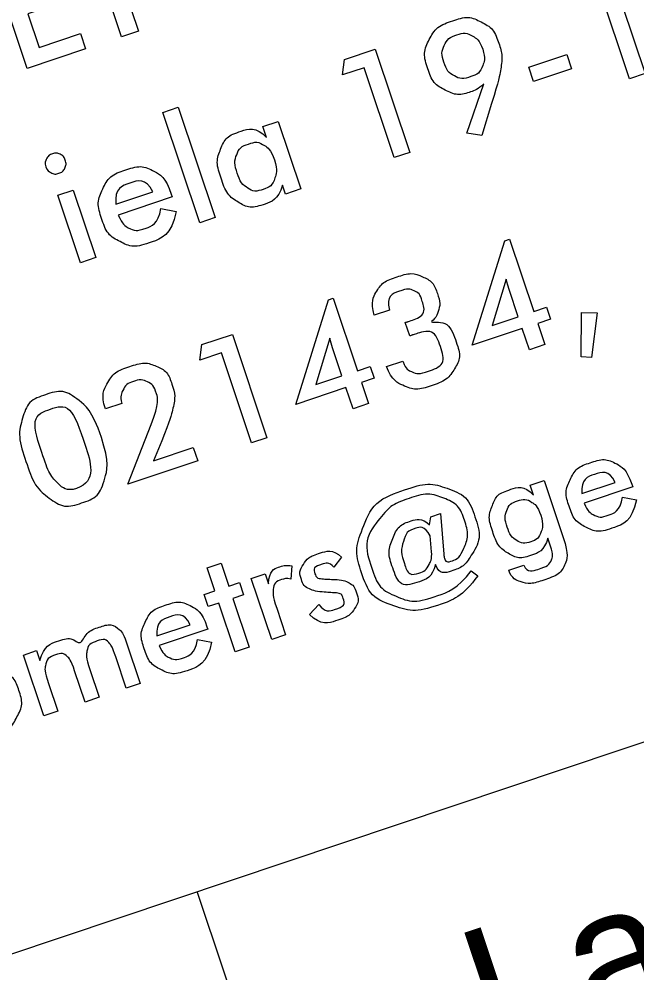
# Model space of a CAD drawing. Extents: x 469981 to 472086, y 246785 to 247785.
# Drawn here: x 470566.47 to 470571, y 246955.39 to 246962.37 of the extents above; entities that cross this region are included whole.
import ezdxf

# ---------------------------------------------------------------- set-up
doc = ezdxf.new("R2010")
doc.units = 0
doc.layers.add('RAMI_PLAN_####_TKST_#', color=7, linetype='Continuous')

msp = doc.modelspace()

# ---------------------------------------------------------------- linework, layer by layer
at = {"layer": 'RAMI_PLAN_####_TKST_#'}
for points in [[(470567.1245, 246962.9458), (470567.3454, 246962.2869), (470567.2215, 246962.2454), (470567.0006, 246962.9043), (470566.7979, 246962.8363), (470566.7626, 246962.9415), (470567.2918, 246963.1189), (470567.3271, 246963.0137), (470567.1245, 246962.9458)], [(470566.5306, 246962.0138), (470566.2745, 246962.7779), (470566.7009, 246962.9208), (470566.7361, 246962.8156), (470566.4337, 246962.7143), (470566.4981, 246962.5221), (470566.8005, 246962.6235), (470566.837, 246962.5146), (470566.5346, 246962.4133), (470566.6172, 246962.1667), (470566.9197, 246962.2681), (470566.957, 246962.1567), (470566.5306, 246962.0138)], [(470570.9434, 246961.9382), (470570.7228, 246962.5965), (470570.5644, 246962.5435), (470570.5795, 246962.6578), (470570.8031, 246962.7327), (470571.0567, 246961.9762), (470570.9434, 246961.9382)], [(470569.2188, 246961.3601), (470568.9981, 246962.0184), (470568.8398, 246961.9654), (470568.8549, 246962.0797), (470569.0784, 246962.1546), (470569.332, 246961.3981), (470569.2188, 246961.3601)], [(470570.204, 246962.0217), (470570.4831, 246962.1153), (470570.5182, 246962.0108), (470570.2391, 246961.9172), (470570.204, 246962.0217)], [(470569.9323, 246961.7558), (470569.861, 246961.5218), (470569.751, 246961.5384), (470569.8743, 246961.8997)], [(470567.7939, 246960.8825), (470567.5227, 246961.6916), (470567.6359, 246961.7296), (470567.9071, 246960.9204), (470567.7939, 246960.8825)], [(470568.2828, 246961.5067), (470568.2556, 246961.5879), (470568.3689, 246961.6258), (470568.5348, 246961.1308)], [(470560.6633, 246953.6004), (470584.3671, 246961.5459)], [(470568.5348, 246961.1308), (470568.4215, 246961.0929), (470568.4, 246961.1571)], [(470566.9197, 246960.5894), (470566.7537, 246961.0844), (470566.867, 246961.1224), (470567.0329, 246960.6274), (470566.9197, 246960.5894)], [(470567.1792, 246961.0182), (470567.45, 246961.109)], [(470567.5932, 246961.0721), (470567.1977, 246960.9395)], [(470567.586, 246961.0934), (470567.5932, 246961.0721)], [(470567.5093, 246960.9879), (470567.6226, 246960.9666)], [(470570.2087, 246959.9531), (470570.1566, 246960.1083), (470569.7905, 246959.9856), (470570.0283, 246960.7509), (470570.0633, 246960.7627), (470570.2409, 246960.2326), (470570.3341, 246960.2639), (470570.3631, 246960.1775), (470570.2699, 246960.1463), (470570.3219, 246959.9911), (470570.2087, 246959.9531)], [(470570.0391, 246960.4704), (470569.9364, 246960.1306), (470570.1277, 246960.1947), (470570.061, 246960.3936)], [(470568.917, 246959.5202), (470568.865, 246959.6754), (470568.4989, 246959.5526), (470568.7367, 246960.318), (470568.7717, 246960.3297), (470568.9493, 246959.7997), (470569.0425, 246959.8309), (470569.0715, 246959.7446), (470568.9783, 246959.7133), (470569.0303, 246959.5581), (470568.917, 246959.5202)], [(470569.1844, 246960.2437), (470569.0721, 246960.2061)], [(470570.5917, 246960.2256), (470570.706, 246960.2221), (470570.6642, 246959.897), (470570.5881, 246959.9011), (470570.5917, 246960.2256)], [(470569.3321, 246960.054), (470569.2991, 246960.1522)], [(470568.1736, 246959.271), (470567.9529, 246959.9293), (470567.7946, 246959.8762), (470567.8097, 246959.9906), (470568.0333, 246960.0655), (470568.2869, 246959.3089), (470568.1736, 246959.271)], [(470568.7474, 246960.0375), (470568.6448, 246959.6976), (470568.8361, 246959.7617), (470568.7694, 246959.9606)], [(470569.1634, 246959.8297), (470569.2824, 246959.8696), (470569.2845, 246959.8633)], [(470567.2228, 246959.5601), (470567.1032, 246959.52)], [(470567.7462, 246959.2377), (470567.7794, 246959.1388), (470567.2681, 246958.9674), (470567.4392, 246959.4049)], [(470567.5156, 246959.2858), (470567.4563, 246959.1405), (470567.7462, 246959.2377)], [(470570.2393, 246958.8882), (470570.2149, 246958.9612), (470570.3168, 246958.9953), (470570.4568, 246958.5776)], [(470570.5933, 246958.9001), (470570.8369, 246958.9818)], [(470570.9594, 246958.9678), (470570.9659, 246958.9485)], [(470570.9659, 246958.9485), (470570.6099, 246958.8292)], [(470570.8903, 246958.8728), (470570.9923, 246958.8536)], [(470569.4774, 246958.6709), (470569.4864, 246958.7295), (470569.5587, 246958.7538), (470569.5814, 246958.4554)], [(470569.4923, 246958.4735), (470569.4822, 246958.5892)], [(470570.3645, 246958.5147), (470570.3448, 246958.5735)], [(470568.8316, 246958.4341), (470568.776, 246958.36)], [(470568.0539, 246957.7413), (470567.9344, 246958.0978), (470567.8567, 246958.0717), (470567.8269, 246958.1607), (470567.9046, 246958.1868), (470567.8482, 246958.3552), (470567.9501, 246958.3893), (470568.0065, 246958.2209), (470568.0848, 246958.2472), (470568.1146, 246958.1582), (470568.0364, 246958.132), (470568.1559, 246957.7755), (470568.0539, 246957.7413)], [(470568.4697, 246958.3707), (470568.462, 246958.272)], [(470569.5218, 246958.3791), (470569.5212, 246958.381)], [(470570.0581, 246958.3384), (470570.1678, 246958.3751)], [(470568.3579, 246958.0604), (470568.4234, 246957.8651), (470568.3215, 246957.831), (470568.1719, 246958.277), (470568.2739, 246958.3112), (470568.2979, 246958.2395)], [(470569.7831, 246958.334), (470569.8301, 246958.298)], [(470568.598, 246958.0134), (470568.6671, 246958.0879)], [(470567.481, 246957.8568), (470567.7247, 246957.9385)], [(470567.8472, 246957.9245), (470567.8536, 246957.9053)], [(470567.8536, 246957.9053), (470567.4977, 246957.786)], [(470567.2553, 246957.8138), (470567.3578, 246957.5079), (470567.2559, 246957.4738), (470567.1791, 246957.7027)], [(470567.7781, 246957.8296), (470567.8801, 246957.8104)], [(470566.7546, 246957.3058), (470566.6527, 246957.2716), (470566.5034, 246957.7171), (470566.5992, 246957.7492), (470566.6237, 246957.6762)], [(470566.9896, 246957.6104), (470567.0576, 246957.4073), (470566.9546, 246957.3728), (470566.8778, 246957.6017)], [(470566.6866, 246957.5089), (470566.7546, 246957.3058)], [(470569.3636, 246951.2433), (470567.7745, 246955.984)]]:
    msp.add_lwpolyline(points, dxfattribs=at)
for points, degree in [([(470569.8743, 246961.8997), (470569.8336, 246961.86), (470569.783, 246961.843), (470569.6813, 246961.8089), (470569.5916, 246961.8548), (470569.5018, 246961.9007), (470569.4653, 246962.0098), (470569.4258, 246962.1276), (470569.476, 246962.2245), (470569.5262, 246962.3214), (470569.6483, 246962.3624), (470569.7625, 246962.4007), (470569.8555, 246962.3537), (470569.9484, 246962.3068), (470569.9867, 246962.1925), (470570.0154, 246962.107), (470569.9961, 246961.9931), (470569.9849, 246961.9296), (470569.9323, 246961.7558)], 3), ([(470569.8668, 246962.1535), (470569.8438, 246962.2222), (470569.791, 246962.2515), (470569.7403, 246962.2797), (470569.6797, 246962.2594), (470569.6113, 246962.2365), (470569.5856, 246962.1824), (470569.5599, 246962.1283), (470569.5833, 246962.0584), (470569.6073, 246961.987), (470569.6594, 246961.9587), (470569.7116, 246961.9304), (470569.78, 246961.9534), (470569.8411, 246961.9738), (470569.8653, 246962.0298), (470569.8895, 246962.0857), (470569.8668, 246962.1535)], 3), ([(470568.4, 246961.1571), (470568.368, 246961.0519), (470568.2652, 246961.0175), (470568.1609, 246960.9825), (470568.0765, 246961.0335), (470567.9921, 246961.0845), (470567.9499, 246961.2103), (470567.91, 246961.3294), (470567.9475, 246961.4226), (470567.985, 246961.5159), (470568.0836, 246961.549), (470568.2087, 246961.5909), (470568.2828, 246961.5067)], 3), ([(470568.3415, 246961.3427), (470568.3156, 246961.42), (470568.2655, 246961.4506), (470568.2155, 246961.4811), (470568.1513, 246961.4596), (470568.087, 246961.4381), (470568.065, 246961.3816), (470568.043, 246961.3251), (470568.0692, 246961.2468), (470568.0956, 246961.168), (470568.1458, 246961.1372), (470568.1959, 246961.1063), (470568.2601, 246961.1279), (470568.3202, 246961.148), (470568.3433, 246961.2057), (470568.3672, 246961.266), (470568.3415, 246961.3427)], 3), ([(470566.6671, 246961.293), (470566.6575, 246961.3217), (470566.6716, 246961.3497), (470566.6858, 246961.3777), (470566.715, 246961.3875), (470566.7448, 246961.3975), (470566.7719, 246961.3842), (470566.799, 246961.3709), (470566.8092, 246961.3406), (470566.8193, 246961.3103), (470566.8059, 246961.2829), (470566.7924, 246961.2554), (470566.7627, 246961.2454), (470566.7334, 246961.2356), (470566.7052, 246961.2497), (470566.6769, 246961.2637), (470566.6671, 246961.293)], 3), ([(470567.6226, 246960.9666), (470567.5897, 246960.7911), (470567.4243, 246960.7356), (470567.3053, 246960.6957), (470567.2105, 246960.7447), (470567.1157, 246960.7936), (470567.0751, 246960.9148), (470567.0361, 246961.0312), (470567.0836, 246961.1304), (470567.131, 246961.2297), (470567.2458, 246961.2682), (470567.3654, 246961.3082), (470567.4551, 246961.2624), (470567.5448, 246961.2165), (470567.586, 246961.0934)], 3), ([(470567.45, 246961.109), (470567.4004, 246961.2135), (470567.2799, 246961.1731), (470567.1698, 246961.1362), (470567.1792, 246961.0182)], 3), ([(470567.1977, 246960.9395), (470567.2252, 246960.8712), (470567.2753, 246960.8446), (470567.3255, 246960.818), (470567.387, 246960.8387), (470567.4903, 246960.8733), (470567.5093, 246960.9879)], 3), ([(470569.0721, 246960.2061), (470569.0448, 246960.3048), (470569.0881, 246960.3775), (470569.1314, 246960.4503), (470569.2405, 246960.4869), (470569.346, 246960.5222), (470569.4255, 246960.4876), (470569.5051, 246960.4531), (470569.5362, 246960.3602), (470569.5598, 246960.2897), (470569.5405, 246960.233), (470569.5211, 246960.1763), (470569.462, 246960.146), (470569.6197, 246960.1693), (470569.6771, 246959.9981), (470569.7108, 246959.8974), (470569.6608, 246959.8144), (470569.6102, 246959.7295), (470569.4869, 246959.6882), (470569.3767, 246959.6513), (470569.2889, 246959.6895), (470569.2011, 246959.7278), (470569.1634, 246959.8297)], 3), ([(470570.061, 246960.3936), (470570.0503, 246960.4254), (470570.0391, 246960.4704)], 2), ([(470569.2991, 246960.1522), (470569.3028, 246960.1534), (470569.3104, 246960.156), (470569.318, 246960.1585), (470569.3216, 246960.1597), (470569.4585, 246960.2056), (470569.421, 246960.3178), (470569.4045, 246960.3668), (470569.3637, 246960.3853), (470569.323, 246960.4038), (470569.2707, 246960.3863), (470569.1532, 246960.3469), (470569.1844, 246960.2437)], 3), ([(470569.2845, 246959.8633), (470569.3022, 246959.8104), (470569.3488, 246959.7911), (470569.3954, 246959.7717), (470569.4571, 246959.7924), (470569.6023, 246959.8411), (470569.5571, 246959.9759), (470569.5109, 246960.1139), (470569.3556, 246960.0619), (470569.3519, 246960.0606), (470569.3441, 246960.058), (470569.3363, 246960.0554), (470569.3321, 246960.054)], 3), ([(470568.7694, 246959.9606), (470568.7587, 246959.9925), (470568.7474, 246960.0375)], 2), ([(470567.1032, 246959.52), (470567.0688, 246959.6227), (470567.1172, 246959.707), (470567.1656, 246959.7914), (470567.2821, 246959.8304), (470567.3928, 246959.8675), (470567.4758, 246959.8321), (470567.5589, 246959.7966), (470567.5918, 246959.6985), (470567.6192, 246959.6166), (470567.5955, 246959.5123), (470567.5789, 246959.4388), (470567.5156, 246959.2858)], 3), ([(470567.4392, 246959.4049), (470567.5003, 246959.5623), (470567.4742, 246959.64), (470567.4554, 246959.6963), (470567.4109, 246959.718), (470567.3665, 246959.7397), (470567.3075, 246959.7199), (470567.2553, 246959.7024), (470567.2322, 246959.6585), (470567.2092, 246959.6146), (470567.2228, 246959.5601)], 3), ([(470567.0735, 246959.3112), (470567.1349, 246959.128), (470567.0957, 246959.0008), (470567.0565, 246958.8736), (470566.9287, 246958.8307), (470566.7998, 246958.7875), (470566.6923, 246958.8667), (470566.5848, 246958.9459), (470566.5213, 246959.1353), (470566.4583, 246959.3232), (470566.4968, 246959.4517), (470566.5353, 246959.5801), (470566.6647, 246959.6235), (470566.7952, 246959.6672), (470566.9008, 246959.5876), (470567.0079, 246959.5069), (470567.0735, 246959.3112)], 3), ([(470566.8908, 246958.937), (470567.0439, 246958.9884), (470566.9465, 246959.2791), (470566.8497, 246959.5678), (470566.7012, 246959.5181), (470566.5481, 246959.4667), (470566.6455, 246959.1759), (470566.6926, 246959.0355), (470566.7561, 246958.9743), (470566.8197, 246958.9132), (470566.8908, 246958.937)], 3), ([(470570.9923, 246958.8536), (470570.9627, 246958.6956), (470570.8138, 246958.6457), (470570.7067, 246958.6098), (470570.6214, 246958.6539), (470570.5361, 246958.698), (470570.4996, 246958.807), (470570.4645, 246958.9117), (470570.5072, 246959.0011), (470570.5499, 246959.0904), (470570.6532, 246959.125), (470570.7608, 246959.1611), (470570.8416, 246959.1198), (470570.9223, 246959.0785), (470570.9594, 246958.9678)], 3), ([(470570.8369, 246958.9818), (470570.7924, 246959.0758), (470570.6839, 246959.0395), (470570.5848, 246959.0063), (470570.5933, 246958.9001)], 3), ([(470569.8301, 246958.298), (470569.7245, 246958.144), (470569.5493, 246958.0853), (470569.3689, 246958.0248), (470569.2225, 246958.075), (470569.0407, 246958.1373), (470568.9782, 246958.3237), (470568.9255, 246958.481), (470568.9823, 246958.6312), (470569.0649, 246958.8495), (470569.3068, 246958.9306), (470569.4699, 246958.9852), (470569.6018, 246958.9393), (470569.7579, 246958.8852), (470569.8101, 246958.7296), (470569.8632, 246958.5711), (470569.7773, 246958.4375), (470569.7291, 246958.3629), (470569.6454, 246958.3349), (470569.5476, 246958.3021), (470569.5218, 246958.3791)], 3), ([(470570.3448, 246958.5735), (470570.316, 246958.4788), (470570.2235, 246958.4478), (470570.1296, 246958.4164), (470570.0536, 246958.4623), (470569.9777, 246958.5081), (470569.9397, 246958.6214), (470569.9038, 246958.7285), (470569.9375, 246958.8125), (470569.9713, 246958.8964), (470570.06, 246958.9262), (470570.1727, 246958.964), (470570.2393, 246958.8882)], 3), ([(470569.5814, 246958.4554), (470569.5827, 246958.4392), (470569.5854, 246958.4312), (470569.5986, 246958.3918), (470569.6437, 246958.4069), (470569.694, 246958.4237), (470569.7257, 246958.4945), (470569.7704, 246958.592), (470569.7334, 246958.7024), (470569.6939, 246958.8202), (470569.5826, 246958.8655), (470569.4691, 246958.911), (470569.3263, 246958.8632), (470569.1981, 246958.8202), (470569.1247, 246958.7303), (470568.9851, 246958.5592), (470569.0556, 246958.3489), (470569.1047, 246958.2024), (470569.2325, 246958.1476), (470569.3604, 246958.0927), (470569.5242, 246958.1477), (470569.6849, 246958.2015), (470569.7831, 246958.334)], 3), ([(470570.2921, 246958.7406), (470570.2688, 246958.8101), (470570.2238, 246958.8376), (470570.1788, 246958.8651), (470570.1209, 246958.8457), (470570.0631, 246958.8264), (470570.0433, 246958.7755), (470570.0235, 246958.7247), (470570.0471, 246958.6542), (470570.0709, 246958.5833), (470570.116, 246958.5555), (470570.1611, 246958.5278), (470570.2189, 246958.5472), (470570.273, 246958.5653), (470570.2938, 246958.6172), (470570.3153, 246958.6715), (470570.2921, 246958.7406)], 3), ([(470570.6099, 246958.8292), (470570.6347, 246958.7678), (470570.6798, 246958.7439), (470570.7249, 246958.7199), (470570.7803, 246958.7385), (470570.8732, 246958.7696), (470570.8903, 246958.8728)], 3), ([(470569.5212, 246958.381), (470569.4974, 246958.2853), (470569.4049, 246958.2543), (470569.258, 246958.205), (470569.2051, 246958.3627), (470569.168, 246958.4734), (470569.2083, 246958.5715), (470569.248, 246958.6678), (470569.3387, 246958.6982), (470569.4199, 246958.7254), (470569.4774, 246958.6709)], 3), ([(470569.4822, 246958.5892), (470569.4409, 246958.6673), (470569.3681, 246958.6429), (470569.3084, 246958.6229), (470569.2861, 246958.5483), (470569.2638, 246958.4737), (470569.2924, 246958.3882), (470569.3245, 246958.2925), (470569.4063, 246958.3199), (470569.4481, 246958.3339), (470569.4723, 246958.3765), (470569.4964, 246958.419), (470569.4923, 246958.4735)], 3), ([(470570.4568, 246958.5776), (470570.4995, 246958.4503), (470570.4682, 246958.3802), (470570.4354, 246958.3065), (470570.3086, 246958.264), (470570.2157, 246958.2328), (470570.1478, 246958.2537), (470570.08, 246958.2746), (470570.0581, 246958.3384)], 3), ([(470568.6671, 246958.0879), (470568.7092, 246958.0261), (470568.79, 246958.0532), (470568.8633, 246958.0777), (470568.8436, 246958.1365), (470568.8337, 246958.1661), (470568.7983, 246958.172), (470568.7553, 246958.1743), (470568.7125, 246958.1772), (470568.6359, 246958.1829), (470568.5979, 246958.2015), (470568.5548, 246958.2227), (470568.5393, 246958.2687), (470568.5195, 246958.3279), (470568.5532, 246958.3808), (470568.5869, 246958.4336), (470568.6648, 246958.4598), (470568.7718, 246958.4956), (470568.8316, 246958.4341)], 3), ([(470570.1678, 246958.3751), (470570.1923, 246958.3177), (470570.2831, 246958.3482), (470570.3509, 246958.3709), (470570.3692, 246958.4116), (470570.3855, 246958.449), (470570.3645, 246958.5147)], 3), ([(470568.2979, 246958.2395), (470568.3014, 246958.3367), (470568.3793, 246958.3628), (470568.4226, 246958.3773), (470568.4697, 246958.3707)], 3), ([(470568.776, 246958.36), (470568.7433, 246958.4002), (470568.6865, 246958.3812), (470568.6222, 246958.3597), (470568.6393, 246958.3089), (470568.6487, 246958.2807), (470568.6873, 246958.2748), (470568.735, 246958.2725), (470568.7828, 246958.2702), (470568.851, 246958.2664), (470568.8872, 246958.2456), (470568.9258, 246958.2241), (470568.9417, 246958.1766), (470568.9638, 246958.1108), (470568.9289, 246958.0573), (470568.8936, 246958.0021), (470568.8075, 246957.9732), (470568.6792, 246957.9302), (470568.598, 246958.0134)], 3), ([(470568.462, 246958.272), (470568.4301, 246958.2815), (470568.3935, 246958.2692), (470568.3409, 246958.2516), (470568.3334, 246958.2005), (470568.3268, 246958.1534), (470568.3579, 246958.0604)], 3), ([(470567.8801, 246957.8104), (470567.8505, 246957.6524), (470567.7016, 246957.6025), (470567.5945, 246957.5666), (470567.5092, 246957.6107), (470567.4239, 246957.6547), (470567.3874, 246957.7637), (470567.3522, 246957.8685), (470567.3949, 246957.9578), (470567.4376, 246958.0472), (470567.541, 246958.0818), (470567.6486, 246958.1179), (470567.7293, 246958.0766), (470567.81, 246958.0353), (470567.8472, 246957.9245)], 3), ([(470567.7247, 246957.9385), (470567.6801, 246958.0326), (470567.5717, 246957.9962), (470567.4726, 246957.963), (470567.481, 246957.8568)], 3), ([(470566.6237, 246957.6762), (470566.6524, 246957.7852), (470566.7544, 246957.8194), (470566.8573, 246957.8539), (470566.9226, 246957.7774), (470566.9606, 246957.8885), (470567.0583, 246957.9213), (470567.1485, 246957.9515), (470567.2078, 246957.9008), (470567.2334, 246957.8791), (470567.2553, 246957.8138)], 3), ([(470567.1791, 246957.7027), (470567.1547, 246957.7756), (470567.1368, 246957.7979), (470567.1027, 246957.8403), (470567.0431, 246957.8203), (470566.9796, 246957.799), (470566.9688, 246957.7473), (470566.9591, 246957.7012), (470566.9896, 246957.6104)], 3), ([(470567.4977, 246957.786), (470567.5224, 246957.7246), (470567.5675, 246957.7006), (470567.6126, 246957.6767), (470567.668, 246957.6952), (470567.761, 246957.7264), (470567.7781, 246957.8296)], 3), ([(470566.8778, 246957.6017), (470566.8513, 246957.6807), (470566.8222, 246957.707), (470566.7911, 246957.7358), (470566.7399, 246957.7187), (470566.6766, 246957.6975), (470566.6628, 246957.6358), (470566.6555, 246957.6015), (470566.6866, 246957.5089)], 3), ([(470565.9796, 246957.2929), (470565.9462, 246957.3925), (470565.9948, 246957.4862), (470566.0434, 246957.5798), (470566.1439, 246957.6135), (470566.2463, 246957.6478), (470566.3419, 246957.6015), (470566.4374, 246957.5551), (470566.4701, 246957.4573), (470566.504, 246957.3563), (470566.4559, 246957.2644), (470566.4056, 246957.1681), (470566.3046, 246957.1342), (470566.204, 246957.1005), (470566.1085, 246957.1469), (470566.013, 246957.1933), (470565.9796, 246957.2929)], 3)]:
    msp.add_open_spline(points, degree=degree, dxfattribs=at)

# ---------------------------------------------------------------- texts
msp.add_text('Lapas', height=1, rotation=18.53122, dxfattribs=at).set_placement((470569.9467, 246954.7004))

doc.saveas('drawing.dxf')
